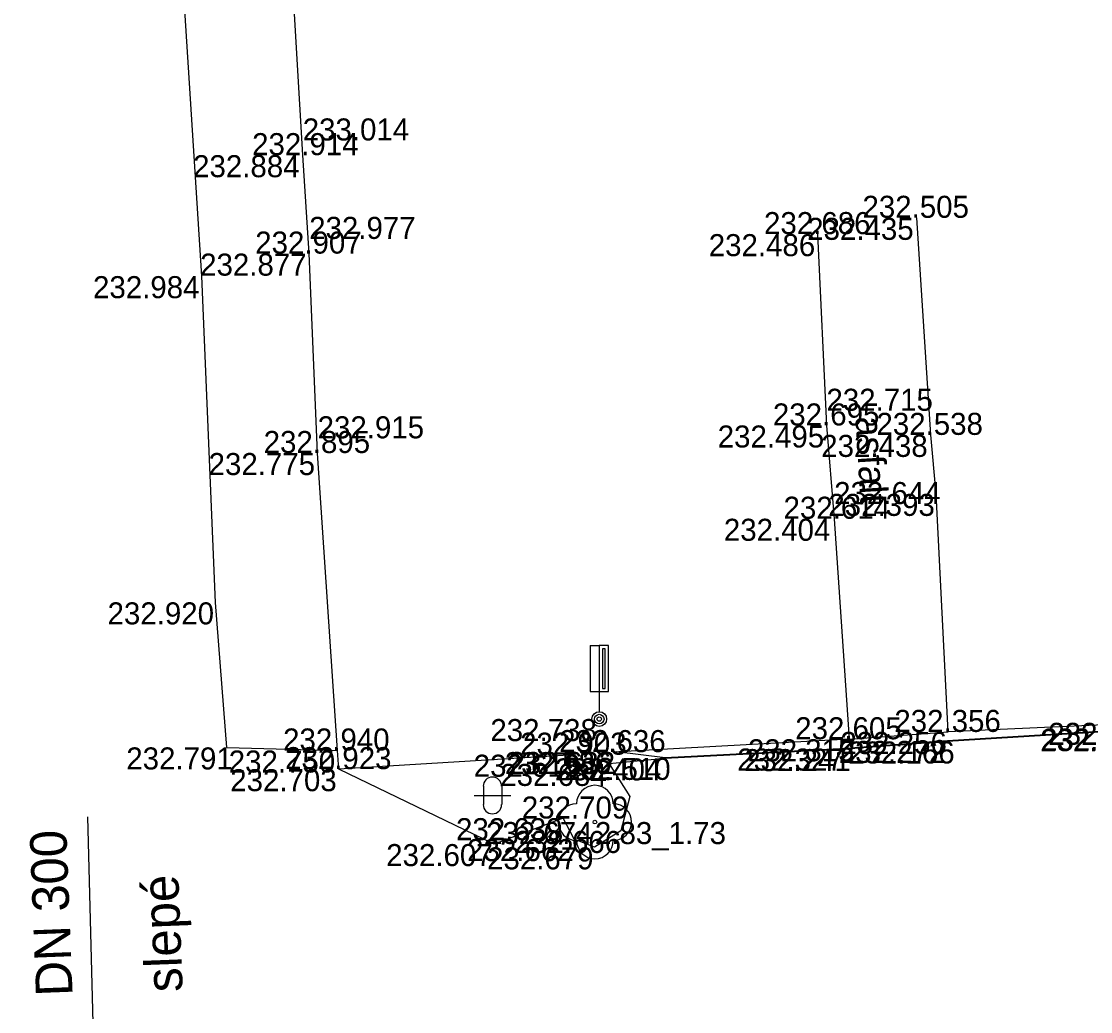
# Model space of a CAD drawing. Extents: x -599516 to -599132, y -1163668 to -1163119.
# Drawn here: x -599495.75 to -599481.19, y -1163310.12 to -1163296.64 of the extents above; entities that cross this region are included whole.
import ezdxf

# ---------------------------------------------------------------- set-up
doc = ezdxf.new("R2010")
doc.units = 0
for name, color, linetype in [('Bod-oznac1', 7, 'Continuous'), ('Bod-oznac2', 7, 'Continuous'), ('Bod-oznac3', 7, 'Continuous'), ('Bod-vyska1', 7, 'Continuous'), ('Bod-vyska2', 7, 'Continuous'), ('Bod-vyska3', 7, 'Continuous'), ('Z_cela-hrobu-dolni-linie', 7, 'Continuous'), ('Z_cela-hrobu-horni-linie', 7, 'Continuous'), ('Z_chodnik', 7, 'Continuous'), ('Z_kanalizace-destova', 7, 'Continuous'), ('Z_komunikace', 7, 'Continuous'), ('Z_kultury-znacky', 7, 'Continuous'), ('Z_obvod-kmene-spodek-ve-vysce1_2m', 7, 'Continuous'), ('Z_popis-budov-povrchu', 7, 'Continuous'), ('Z_stromy-kere', 7, 'Continuous'), ('Z_vol-lin-obrubnik', 7, 'Continuous'), ('Z_znacky-ostatni-orientacni-sloupek', 7, 'Continuous')]:
    doc.layers.add(name, color=color, linetype=linetype)

msp = doc.modelspace()

# ---------------------------------------------------------------- linework, layer by layer
at = {"layer": 'Bod-oznac1'}
for p, q in [((-599491.922, -1163298.461), (-599491.922, -1163298.461)), ((-599483.558, -1163299.314), (-599483.558, -1163299.314)), ((-599484.91, -1163299.536), (-599484.91, -1163299.536)), ((-599491.834, -1163299.801), (-599491.834, -1163299.801)), ((-599493.296, -1163300.108), (-599493.296, -1163300.108)), ((-599484.789, -1163302.141), (-599484.789, -1163302.141)), ((-599483.367, -1163302.269), (-599483.367, -1163302.269)), ((-599491.719, -1163302.516), (-599491.719, -1163302.516)), ((-599483.293, -1163303.072), (-599483.293, -1163303.072)), ((-599484.684, -1163303.411), (-599484.684, -1163303.411)), ((-599493.112, -1163304.549), (-599493.112, -1163304.549)), ((-599487.883, -1163306.138), (-599487.883, -1163306.138)), ((-599484.48, -1163306.413), (-599484.48, -1163306.413)), ((-599483.138, -1163306.435), (-599483.138, -1163306.435)), ((-599483.138, -1163306.443), (-599483.138, -1163306.443)), ((-599483.129, -1163306.313), (-599483.129, -1163306.313)), ((-599492.957, -1163306.524), (-599492.957, -1163306.524)), ((-599491.449, -1163306.566), (-599491.449, -1163306.566)), ((-599487.7, -1163306.588), (-599487.7, -1163306.588)), ((-599487.648, -1163306.586), (-599487.648, -1163306.586)), ((-599484.52, -1163306.539), (-599484.52, -1163306.539)), ((-599484.52, -1163306.547), (-599484.52, -1163306.547)), ((-599488.227, -1163306.623), (-599488.227, -1163306.623)), ((-599486.986, -1163306.674), (-599486.986, -1163306.674)), ((-599486.985, -1163306.666), (-599486.985, -1163306.666)), ((-599491.428, -1163306.82), (-599491.428, -1163306.82)), ((-599487.749, -1163306.748), (-599487.749, -1163306.748)), ((-599487.468, -1163307.192), (-599487.468, -1163307.192)), ((-599488.375, -1163307.487), (-599488.375, -1163307.487)), ((-599487.942, -1163307.54), (-599487.942, -1163307.54)), ((-599487.589, -1163307.661), (-599487.589, -1163307.661)), ((-599489.315, -1163307.84), (-599489.315, -1163307.84)), ((-599488.223, -1163307.772), (-599488.223, -1163307.772)), ((-599487.95, -1163307.884), (-599487.95, -1163307.884))]:
    msp.add_line(p, q, dxfattribs=at)
at = {"layer": 'Bod-oznac2'}
for p, q in [((-599491.922, -1163298.461), (-599491.922, -1163298.461)), ((-599483.558, -1163299.314), (-599483.558, -1163299.314)), ((-599484.91, -1163299.536), (-599484.91, -1163299.536)), ((-599491.834, -1163299.801), (-599491.834, -1163299.801)), ((-599484.789, -1163302.141), (-599484.789, -1163302.141)), ((-599483.367, -1163302.269), (-599483.367, -1163302.269)), ((-599491.719, -1163302.516), (-599491.719, -1163302.516)), ((-599484.684, -1163303.411), (-599484.684, -1163303.411)), ((-599484.48, -1163306.413), (-599484.48, -1163306.413)), ((-599483.129, -1163306.313), (-599483.129, -1163306.313)), ((-599491.449, -1163306.566), (-599491.449, -1163306.566)), ((-599487.7, -1163306.588), (-599487.7, -1163306.588)), ((-599488.227, -1163306.623), (-599488.227, -1163306.623)), ((-599491.428, -1163306.82), (-599491.428, -1163306.82))]:
    msp.add_line(p, q, dxfattribs=at)
at = {"layer": 'Bod-oznac3'}
for p, q in [((-599491.922, -1163298.461), (-599491.922, -1163298.461)), ((-599491.834, -1163299.801), (-599491.834, -1163299.801)), ((-599484.789, -1163302.141), (-599484.789, -1163302.141)), ((-599491.719, -1163302.516), (-599491.719, -1163302.516)), ((-599484.684, -1163303.411), (-599484.684, -1163303.411))]:
    msp.add_line(p, q, dxfattribs=at)
at = {"layer": 'Z_cela-hrobu-dolni-linie'}
for p, q in [((-599484.48, -1163306.413), (-599487.7, -1163306.588)), ((-599488.227, -1163306.623), (-599491.428, -1163306.82))]:
    msp.add_line(p, q, dxfattribs=at)
for points in [[(-599491.449, -1163306.566), (-599491.719, -1163302.516), (-599491.834, -1163299.801), (-599491.922, -1163298.461), (-599492.084, -1163295.688), (-599492.172, -1163293.052), (-599492.312, -1163290.353), (-599492.497, -1163287.701), (-599492.644, -1163284.987), (-599492.723, -1163283.67), (-599492.73, -1163282.341), (-599492.751, -1163280.997), (-599492.854, -1163278.232)], [(-599463.204, -1163305.189), (-599464.117, -1163305.214), (-599465.887, -1163305.322), (-599467.191, -1163305.426), (-599468.897, -1163305.51), (-599469.885, -1163305.581), (-599471.086, -1163305.649), (-599472.21, -1163305.713), (-599472.641, -1163305.732), (-599473.689, -1163305.801), (-599475.369, -1163305.856), (-599476.142, -1163305.92), (-599477.779, -1163306.035), (-599480.403, -1163306.189), (-599483.129, -1163306.313)]]:
    msp.add_lwpolyline(points, dxfattribs=at)
at = {"layer": 'Z_cela-hrobu-horni-linie'}
msp.add_line((-599483.367, -1163302.269), (-599483.558, -1163299.314), dxfattribs=at)
for points in [[(-599488.227, -1163306.623), (-599491.428, -1163306.82), (-599491.449, -1163306.566), (-599491.719, -1163302.516), (-599491.719, -1163302.516), (-599491.834, -1163299.801), (-599491.834, -1163299.801), (-599491.922, -1163298.461), (-599491.922, -1163298.461), (-599492.084, -1163295.688), (-599492.084, -1163295.688), (-599492.172, -1163293.052), (-599492.312, -1163290.353), (-599492.312, -1163290.353), (-599492.497, -1163287.701), (-599492.497, -1163287.701), (-599492.644, -1163284.987), (-599492.644, -1163284.987), (-599492.723, -1163283.67), (-599492.73, -1163282.341), (-599492.751, -1163280.997), (-599492.854, -1163278.232), (-599489.663, -1163278.022)], [(-599484.91, -1163299.536), (-599484.789, -1163302.141), (-599484.789, -1163302.141), (-599484.684, -1163303.411), (-599484.684, -1163303.411), (-599484.48, -1163306.413), (-599487.7, -1163306.588)], [(-599472.641, -1163305.732), (-599473.689, -1163305.801), (-599473.689, -1163305.801), (-599475.369, -1163305.856), (-599475.369, -1163305.856), (-599476.142, -1163305.92), (-599476.142, -1163305.92), (-599477.779, -1163306.035), (-599477.779, -1163306.035), (-599480.403, -1163306.189), (-599480.403, -1163306.189), (-599483.129, -1163306.313), (-599483.293, -1163303.072)]]:
    msp.add_lwpolyline(points, dxfattribs=at)
at = {"layer": 'Z_chodnik'}
msp.add_line((-599484.48, -1163306.413), (-599483.129, -1163306.313), dxfattribs=at)
for points in [[(-599483.129, -1163306.313), (-599483.293, -1163303.072), (-599483.367, -1163302.269), (-599483.558, -1163299.314)], [(-599484.91, -1163299.536), (-599484.789, -1163302.141), (-599484.684, -1163303.411), (-599484.48, -1163306.413)]]:
    msp.add_lwpolyline(points, dxfattribs=at)
at = {"layer": 'Z_kanalizace-destova'}
msp.add_line((-599494.722, -1163312.287), (-599494.847, -1163307.467), dxfattribs=at)
at = {"layer": 'Z_komunikace'}
msp.add_line((-599492.957, -1163306.524), (-599491.449, -1163306.566), dxfattribs=at)
for points in [[(-599492.957, -1163306.524), (-599493.112, -1163304.549), (-599493.296, -1163300.108), (-599493.668, -1163294.283), (-599493.72, -1163292.828), (-599494.535, -1163291.007), (-599494.698, -1163289.392), (-599494.183, -1163288.45), (-599494.094, -1163287.274), (-599494.17, -1163285.961), (-599494.302, -1163283.121), (-599495.043, -1163282.397), (-599495.421, -1163281.42), (-599495.445, -1163279.153), (-599495.005, -1163276.306), (-599494.653, -1163275.318), (-599494.924, -1163271.575), (-599495.381, -1163271.529), (-599496.143, -1163270.609), (-599496.204, -1163269.684)], [(-599464.981, -1163306.73), (-599465.96, -1163306.125), (-599468.054, -1163305.897), (-599468.865, -1163305.581), (-599469.863, -1163305.669), (-599471.097, -1163305.758), (-599472.219, -1163305.829), (-599473.752, -1163305.897), (-599475.361, -1163305.959), (-599477.821, -1163306.112), (-599480.397, -1163306.275), (-599483.138, -1163306.443), (-599484.52, -1163306.547), (-599486.986, -1163306.674), (-599487.749, -1163306.748), (-599487.468, -1163307.192), (-599487.589, -1163307.661), (-599487.95, -1163307.884), (-599488.223, -1163307.772), (-599488.375, -1163307.487), (-599489.315, -1163307.84), (-599491.428, -1163306.82)], [(-599491.428, -1163306.82), (-599491.449, -1163306.566)]]:
    msp.add_lwpolyline(points, dxfattribs=at)
at = {"layer": 'Z_kultury-znacky'}
for p, q in [((-599489.462, -1163307.053), (-599489.462, -1163307.303)), ((-599489.212, -1163307.053), (-599489.212, -1163307.303)), ((-599489.587, -1163307.178), (-599489.087, -1163307.178))]:
    msp.add_line(p, q, dxfattribs=at)
for centre, start, end in [((-599489.338, -1163307.053), 0, 180), ((-599489.338, -1163307.303), 180, 0)]:
    msp.add_arc(centre, 0.125, start, end, dxfattribs=at)
at = {"layer": 'Z_stromy-kere'}
msp.add_circle((-599487.942, -1163307.54), 0.025, dxfattribs=at)
for centre, start, end in [((-599487.942, -1163307.29), 0, 180), ((-599488.192, -1163307.54), 90, 270), ((-599487.692, -1163307.54), 270, 90), ((-599487.942, -1163307.79), 180, 0)]:
    msp.add_arc(centre, 0.25, start, end, dxfattribs=at)
at = {"layer": 'Z_vol-lin-obrubnik'}
msp.add_lwpolyline([(-599468.865, -1163305.573), (-599469.863, -1163305.661), (-599471.097, -1163305.75), (-599472.219, -1163305.821), (-599473.752, -1163305.889), (-599475.361, -1163305.951), (-599477.821, -1163306.104), (-599480.397, -1163306.267), (-599483.138, -1163306.435), (-599484.52, -1163306.539), (-599486.985, -1163306.666), (-599487.648, -1163306.586)], dxfattribs=at)
at = {"layer": 'Z_znacky-ostatni-orientacni-sloupek'}
for p, q in [((-599488.008, -1163305.138), (-599488.008, -1163305.763)), ((-599488.008, -1163305.138), (-599487.883, -1163305.138)), ((-599488.008, -1163305.763), (-599487.883, -1163305.763)), ((-599487.883, -1163305.763), (-599487.883, -1163306.038))]:
    msp.add_line(p, q, dxfattribs=at)
for points in [[(-599487.883, -1163305.763), (-599487.758, -1163305.763), (-599487.758, -1163305.138), (-599487.883, -1163305.138)], [(-599487.841, -1163305.721), (-599487.801, -1163305.721), (-599487.801, -1163305.181), (-599487.841, -1163305.181)]]:
    msp.add_lwpolyline(points, close=True, dxfattribs=at)
for radius in [0.1, 0.065, 0.03]:
    msp.add_circle((-599487.883, -1163306.138), radius, dxfattribs=at)

# ---------------------------------------------------------------- texts
at = {"layer": 'Bod-vyska1'}
for s, p in [('232.884', (-599493.415, -1163298.761)), ('232.435', (-599485.051, -1163299.614)), ('232.486', (-599486.392, -1163299.836)), ('232.877', (-599493.319, -1163300.101)), ('232.984', (-599494.778, -1163300.408)), ('232.495', (-599486.27, -1163302.441)), ('232.438', (-599484.86, -1163302.569)), ('232.775', (-599493.204, -1163302.816)), ('232.393', (-599484.763, -1163303.372)), ('232.404', (-599486.186, -1163303.711)), ('232.920', (-599494.58, -1163304.849)), ('232.738', (-599489.366, -1163306.438)), ('232.007', (-599481.877, -1163306.575)), ('232.093', (-599481.865, -1163306.567)), ('232.091', (-599481.767, -1163306.489)), ('232.315', (-599485.858, -1163306.713)), ('232.272', (-599484.621, -1163306.735)), ('232.256', (-599484.599, -1163306.613)), ('232.166', (-599484.493, -1163306.743)), ('232.791', (-599494.325, -1163306.824)), ('232.750', (-599492.93, -1163306.866)), ('232.586', (-599489.17, -1163306.888)), ('232.632', (-599489.118, -1163306.886)), ('232.327', (-599486.003, -1163306.839)), ('232.241', (-599485.909, -1163306.847)), ('232.613', (-599489.593, -1163306.923)), ('232.404', (-599488.488, -1163306.974)), ('232.510', (-599488.361, -1163306.966)), ('232.703', (-599492.909, -1163307.12)), ('232.684', (-599489.231, -1163307.048)), ('232.709', (-599488.938, -1163307.492)), ('232.639', (-599489.834, -1163307.787)), ('232.674', (-599489.425, -1163307.84)), ('232.666', (-599489.036, -1163307.961)), ('232.607', (-599490.785, -1163308.14)), ('232.662', (-599489.682, -1163308.072)), ('232.679', (-599489.411, -1163308.184))]:
    msp.add_text(s, height=0.3, dxfattribs=at).set_placement(p)
at = {"layer": 'Bod-vyska2'}
for s, p in [('232.914', (-599492.611, -1163298.461)), ('232.505', (-599484.298, -1163299.314)), ('232.686', (-599485.639, -1163299.536)), ('232.907', (-599492.569, -1163299.801)), ('232.695', (-599485.518, -1163302.141)), ('232.538', (-599484.108, -1163302.269)), ('232.895', (-599492.454, -1163302.516)), ('232.614', (-599485.373, -1163303.411)), ('232.356', (-599483.864, -1163306.313)), ('232.605', (-599485.214, -1163306.413)), ('232.940', (-599492.189, -1163306.566)), ('232.636', (-599488.429, -1163306.588)), ('232.903', (-599488.961, -1163306.623)), ('232.923', (-599492.163, -1163306.82))]:
    msp.add_text(s, height=0.3, dxfattribs=at).set_placement(p)
at = {"layer": 'Bod-vyska3'}
for s, p in [('233.014', (-599491.922, -1163298.261)), ('232.977', (-599491.834, -1163299.601)), ('232.715', (-599484.789, -1163301.941)), ('232.915', (-599491.719, -1163302.316)), ('232.644', (-599484.684, -1163303.211))]:
    msp.add_text(s, height=0.3, dxfattribs=at).set_placement(p)
at = {"layer": 'Z_kanalizace-destova'}
for s, p in [('DN 300', (-599495.055, -1163309.904)), ('slepé', (-599493.556, -1163309.847))]:
    msp.add_text(s, height=0.5, rotation=92.1906, dxfattribs=at).set_placement(p)
at = {"layer": 'Z_obvod-kmene-spodek-ve-vysce1_2m'}
msp.add_text('2.83_1.73', height=0.3, dxfattribs=at).set_placement((-599487.942, -1163307.84))
at = {"layer": 'Z_popis-budov-povrchu'}
msp.add_text('asfalt', height=0.375, rotation=273.4503, dxfattribs=at).set_placement((-599484.396, -1163302.025))

doc.saveas('drawing.dxf')
